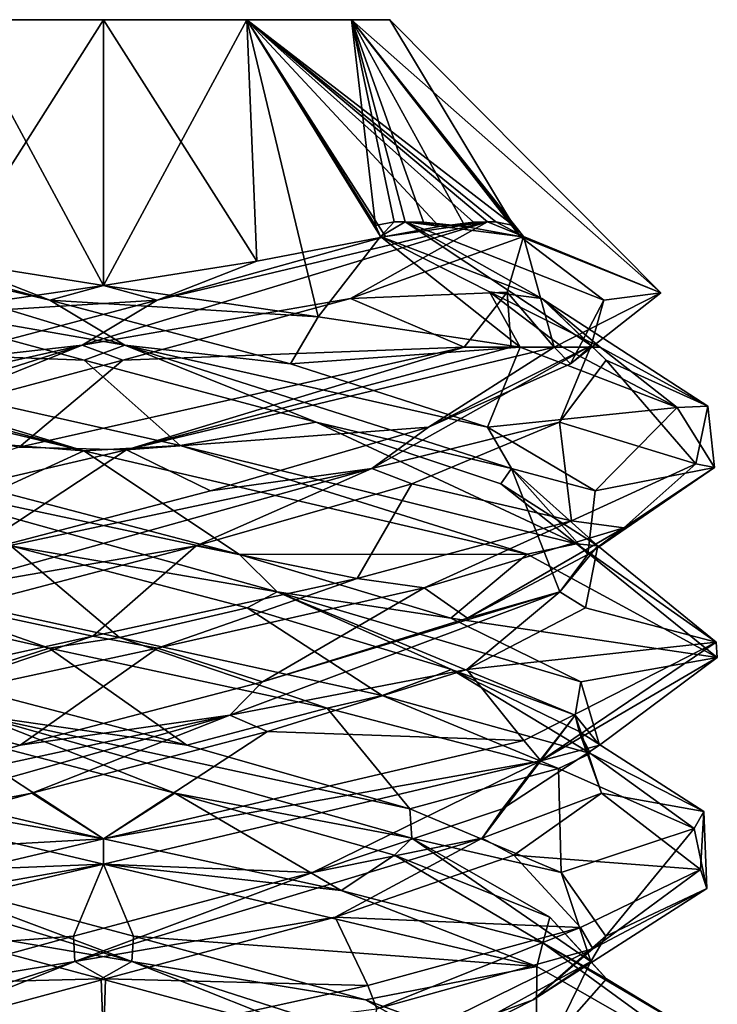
# Model space of a CAD drawing. Header units: millimetres. Extents: x -18.9 to 18.9, y -8.8 to 39.
# Tile 316 of 331: x -0.2 to 1.5, y 36.6 to 39. Entities that reach past the tile are written whole.
import ezdxf

# ---------------------------------------------------------------- set-up
doc = ezdxf.new("R2010")
doc.units = ezdxf.units.MM
doc.header["$LTSCALE"] = 65.185185
for name, color, linetype in [('2012', 7, 'CONTINUOUS'), ('2013', 7, 'CONTINUOUS'), ('2014', 7, 'CONTINUOUS'), ('2017', 7, 'CONTINUOUS'), ('2080', 7, 'CONTINUOUS'), ('2081', 7, 'CONTINUOUS'), ('2082', 7, 'CONTINUOUS'), ('2083', 7, 'CONTINUOUS'), ('2084', 7, 'CONTINUOUS'), ('2085', 7, 'CONTINUOUS'), ('2086', 7, 'CONTINUOUS'), ('2087', 7, 'CONTINUOUS'), ('2088', 7, 'CONTINUOUS'), ('2089', 7, 'CONTINUOUS'), ('2090', 7, 'CONTINUOUS'), ('2091', 7, 'CONTINUOUS'), ('2169', 7, 'CONTINUOUS')]:
    doc.layers.add(name, color=color, linetype=linetype)

msp = doc.modelspace()

# ---------------------------------------------------------------- linework, layer by layer
at = {"layer": '2012', "color": 7, "linetype": 'Continuous'}
for points in [[(-0.3502, 39, -12.694), (0, 39, -12.6), (-0.3502, 39, -13.906), (-0.3502, 39, -12.694)], [(-0.3502, 39, -13.906), (0, 39, -12.6), (0, 39, -14), (-0.3502, 39, -13.906)], [(0, 39, -14), (0, 39, -12.6), (0.3502, 39, -12.694), (0, 39, -14)], [(0.3502, 39, -13.906), (0, 39, -14), (0.3502, 39, -12.694), (0.3502, 39, -13.906)], [(0.606, 39, -13.6502), (0.3502, 39, -13.906), (0.606, 39, -12.9498), (0.606, 39, -13.6502)], [(0.606, 39, -12.9498), (0.3502, 39, -13.906), (0.3502, 39, -12.694), (0.606, 39, -12.9498)], [(0.7, 39, -13.3), (0.606, 39, -13.6502), (0.606, 39, -12.9498), (0.7, 39, -13.3)]]:
    msp.add_3dface(points, dxfattribs=at)
at = {"layer": '2013', "color": 7, "linetype": 'Continuous'}
for points in [[(0, 38.3506, -11.9506), (-0.3502, 39, -12.694), (-0.5245, 38.2745, -11.9745), (0, 38.3506, -11.9506)], [(-0.3502, 39, -13.906), (0, 39, -14), (-0.3746, 38.41, -14.5344), (-0.3502, 39, -13.906)], [(-0.3746, 38.41, -14.5344), (0, 39, -14), (0, 38.3506, -14.6494), (-0.3746, 38.41, -14.5344)], [(0, 39, -12.6), (-0.3502, 39, -12.694), (0, 38.3506, -11.9506), (0, 39, -12.6)]]:
    msp.add_3dface(points, dxfattribs=at)
at = {"layer": '2014', "color": 7, "linetype": 'Continuous'}
for points in [[(0.8817, 38.2, -12.0865), (-0.2056, 37.9562, -11.8142), (0.0561, 37.9494, -11.8011), (0.8817, 38.2, -12.0865)], [(0.9964, 38.2, -12.1787), (0.8817, 38.2, -12.0865), (0.0561, 37.9494, -11.8011), (0.9964, 38.2, -12.1787)], [(1.1015, 38.2, -12.2818), (0.9964, 38.2, -12.1787), (0.0561, 37.9494, -11.8011), (1.1015, 38.2, -12.2818)], [(1.0182, 38.2, -14.4015), (1.1213, 38.2, -14.2964), (1.4021, 38.0531, -13.833), (1.0182, 38.2, -14.4015)], [(1.1213, 38.2, -14.2964), (1.2135, 38.2, -14.1817), (1.4021, 38.0531, -13.833), (1.1213, 38.2, -14.2964)], [(1.2135, 38.2, -14.1817), (1.4768, 38.0561, -13.563), (1.4021, 38.0531, -13.833), (1.2135, 38.2, -14.1817)], [(1.4021, 38.0531, -13.833), (1.4768, 38.0561, -13.563), (1.4928, 37.9063, -13.153), (1.4021, 38.0531, -13.833)], [(1.4768, 38.0561, -13.563), (1.4478, 37.9158, -12.9078), (1.4928, 37.9063, -13.153), (1.4768, 38.0561, -13.563)], [(0.0561, 37.9494, -11.8011), (-0.2056, 37.9562, -11.8142), (-1.0242, 37.6983, -12.2041), (0.0561, 37.9494, -11.8011)], [(1.4478, 37.9158, -12.9078), (1.1435, 37.7759, -12.3292), (1.2712, 37.7594, -12.5038), (1.4478, 37.9158, -12.9078)], [(1.4928, 37.9063, -13.153), (1.4478, 37.9158, -12.9078), (1.2712, 37.7594, -12.5038), (1.4928, 37.9063, -13.153)], [(1.1435, 37.7759, -12.3292), (0.6203, 37.6357, -11.9343), (0.7838, 37.6125, -12.0211), (1.1435, 37.7759, -12.3292)], [(1.2712, 37.7594, -12.5038), (1.1435, 37.7759, -12.3292), (0.7838, 37.6125, -12.0211), (1.2712, 37.7594, -12.5038)], [(0.6203, 37.6357, -11.9343), (-0.0262, 37.4944, -11.8002), (0.1324, 37.4656, -11.8059), (0.6203, 37.6357, -11.9343)], [(0.7838, 37.6125, -12.0211), (0.6203, 37.6357, -11.9343), (0.1324, 37.4656, -11.8059), (0.7838, 37.6125, -12.0211)], [(-0.0262, 37.4944, -11.8002), (-0.6602, 37.3549, -11.9531), (-0.5467, 37.3188, -11.9032), (-0.0262, 37.4944, -11.8002)], [(0.1324, 37.4656, -11.8059), (-0.0262, 37.4944, -11.8002), (-0.5467, 37.3188, -11.9032), (0.1324, 37.4656, -11.8059)], [(-1.0195, 37.2379, -14.4003), (0, 37, -14.8), (-1.062, 37.1879, -14.3593), (-1.0195, 37.2379, -14.4003)], [(-1.062, 37.1879, -14.3593), (0, 37, -14.8), (0, 36.9375, -14.8), (-1.062, 37.1879, -14.3593)], [(0, 36.9375, -11.8), (0, 37, -11.8), (-1.067, 36.7481, -12.2457), (0, 36.9375, -11.8)], [(-1.0616, 36.6872, -12.2403), (0, 36.9375, -11.8), (-1.067, 36.7481, -12.2457), (-1.0616, 36.6872, -12.2403)], [(-0.6443, 36.6413, -14.6546), (0, 36.5, -14.8), (-0.6678, 36.5844, -14.6431), (-0.6443, 36.6413, -14.6546)]]:
    msp.add_3dface(points, dxfattribs=at)
at = {"layer": '2017', "color": 7, "linetype": 'Continuous'}
for points in [[(0.3502, 39, -12.694), (0, 39, -12.6), (0.3746, 38.41, -12.0656), (0.3502, 39, -12.694)], [(0, 39, -12.6), (0, 38.3506, -11.9506), (0.3746, 38.41, -12.0656), (0, 39, -12.6)], [(0, 39, -14), (0.3502, 39, -13.906), (0, 38.3506, -14.6494), (0, 39, -14)], [(0, 38.3506, -14.6494), (0.3502, 39, -13.906), (0.5245, 38.2745, -14.6255), (0, 38.3506, -14.6494)], [(0.3502, 39, -13.906), (0.606, 39, -13.6502), (0.6646, 38.4973, -14.3024), (0.3502, 39, -13.906)], [(0.5245, 38.2745, -14.6255), (0.3502, 39, -13.906), (0.6769, 38.4706, -14.3262), (0.5245, 38.2745, -14.6255)], [(0.6769, 38.4706, -14.3262), (0.3502, 39, -13.906), (0.6646, 38.4973, -14.3024), (0.6769, 38.4706, -14.3262)], [(0.606, 39, -12.9498), (0.3502, 39, -12.694), (1.0022, 38.4974, -12.6353), (0.606, 39, -12.9498)], [(1.0022, 38.4974, -12.6353), (0.3502, 39, -12.694), (0.9589, 38.506, -12.5886), (1.0022, 38.4974, -12.6353)], [(0.9589, 38.506, -12.5886), (0.3502, 39, -12.694), (0.9382, 38.5067, -12.5626), (0.9589, 38.506, -12.5886)], [(0.9382, 38.5067, -12.5626), (0.3502, 39, -12.694), (0.9043, 38.5054, -12.5194), (0.9382, 38.5067, -12.5626)], [(0.9043, 38.5054, -12.5194), (0.3502, 39, -12.694), (0.8203, 38.4954, -12.4179), (0.9043, 38.5054, -12.5194)], [(0.8203, 38.4954, -12.4179), (0.3502, 39, -12.694), (0.689, 38.4706, -12.2819), (0.8203, 38.4954, -12.4179)], [(0.689, 38.4706, -12.2819), (0.3502, 39, -12.694), (0.3746, 38.41, -12.0656), (0.689, 38.4706, -12.2819)], [(0.606, 39, -13.6502), (0.7, 39, -13.3), (1.0181, 38.4706, -13.989), (0.606, 39, -13.6502)], [(0.6646, 38.4973, -14.3024), (0.606, 39, -13.6502), (0.7102, 38.506, -14.2598), (0.6646, 38.4973, -14.3024)], [(0.7102, 38.506, -14.2598), (0.606, 39, -13.6502), (0.7374, 38.5067, -14.2382), (0.7102, 38.506, -14.2598)], [(0.7374, 38.5067, -14.2382), (0.606, 39, -13.6502), (0.7824, 38.5053, -14.2028), (0.7374, 38.5067, -14.2382)], [(0.7824, 38.5053, -14.2028), (0.606, 39, -13.6502), (0.8838, 38.4952, -14.1188), (0.7824, 38.5053, -14.2028)], [(0.8838, 38.4952, -14.1188), (0.606, 39, -13.6502), (1.0181, 38.4706, -13.989), (0.8838, 38.4952, -14.1188)], [(0.7, 39, -13.3), (0.606, 39, -12.9498), (1.3619, 38.3327, -13.1794), (0.7, 39, -13.3)], [(1.3619, 38.3327, -13.1794), (0.606, 39, -12.9498), (1.0262, 38.4706, -12.6231), (1.3619, 38.3327, -13.1794)], [(1.0262, 38.4706, -12.6231), (0.606, 39, -12.9498), (1.0022, 38.4974, -12.6353), (1.0262, 38.4706, -12.6231)], [(1.0181, 38.4706, -13.989), (0.7, 39, -13.3), (1.3619, 38.3327, -13.1794), (1.0181, 38.4706, -13.989)], [(1.0182, 38.2, -14.4015), (0.5245, 38.2745, -14.6255), (0.6769, 38.4706, -14.3262), (1.0182, 38.2, -14.4015)], [(0.9434, 38.3351, -14.2864), (1.0182, 38.2, -14.4015), (0.6769, 38.4706, -14.3262), (0.9434, 38.3351, -14.2864)], [(0.9864, 38.335, -12.3565), (1.1015, 38.2, -12.2818), (1.0262, 38.4706, -12.6231), (0.9864, 38.335, -12.3565)], [(1.1015, 38.2, -12.2818), (1.3619, 38.3327, -13.1794), (1.0262, 38.4706, -12.6231), (1.1015, 38.2, -12.2818)], [(0.8817, 38.2, -12.0865), (0.9964, 38.2, -12.1787), (0.9864, 38.335, -12.3565), (0.8817, 38.2, -12.0865)], [(1.2135, 38.2, -14.1817), (1.1213, 38.2, -14.2964), (0.9434, 38.3351, -14.2864), (1.2135, 38.2, -14.1817)], [(1.1213, 38.2, -14.2964), (1.0182, 38.2, -14.4015), (0.9434, 38.3351, -14.2864), (1.1213, 38.2, -14.2964)], [(0.9964, 38.2, -12.1787), (1.1015, 38.2, -12.2818), (0.9864, 38.335, -12.3565), (0.9964, 38.2, -12.1787)]]:
    msp.add_3dface(points, dxfattribs=at)
at = {"layer": '2080', "color": 7, "linetype": 'Continuous'}
for points in [[(-0.0472, 38.1685, -14.5285), (-0.8817, 38.2, -14.5135), (-0.6034, 38.3195, -14.3711), (-0.0472, 38.1685, -14.5285)], [(0.1876, 37.9601, -14.7882), (-0.8817, 38.2, -14.5135), (-0.0472, 38.1685, -14.5285), (0.1876, 37.9601, -14.7882)], [(0.5195, 38.0174, -14.4142), (0.1876, 37.9601, -14.7882), (-0.0472, 38.1685, -14.5285), (0.5195, 38.0174, -14.4142)], [(1.1556, 37.7201, -14.2564), (0.1876, 37.9601, -14.7882), (0.5195, 38.0174, -14.4142), (1.1556, 37.7201, -14.2564)], [(0.9713, 37.8663, -14.0536), (1.1556, 37.7201, -14.2564), (0.5195, 38.0174, -14.4142), (0.9713, 37.8663, -14.0536)], [(1.2083, 37.7152, -13.5264), (1.1556, 37.7201, -14.2564), (0.9713, 37.8663, -14.0536), (1.2083, 37.7152, -13.5264)], [(1.497, 37.48, -13.2059), (1.1556, 37.7201, -14.2564), (1.2083, 37.7152, -13.5264), (1.497, 37.48, -13.2059)], [(1.1782, 37.5641, -12.9491), (1.497, 37.48, -13.2059), (1.2083, 37.7152, -13.5264), (1.1782, 37.5641, -12.9491)], [(0.8876, 37.413, -12.4495), (1.497, 37.48, -13.2059), (1.1782, 37.5641, -12.9491), (0.8876, 37.413, -12.4495)], [(1.0268, 37.24, -12.2065), (1.497, 37.48, -13.2059), (0.8876, 37.413, -12.4495), (1.0268, 37.24, -12.2065)], [(0.4008, 37.262, -12.1378), (1.0268, 37.24, -12.2065), (0.8876, 37.413, -12.4495), (0.4008, 37.262, -12.1378)], [(-0.1747, 37.1109, -12.0831), (0, 37, -11.8), (0.4008, 37.262, -12.1378), (-0.1747, 37.1109, -12.0831)], [(0, 37, -11.8), (1.0268, 37.24, -12.2065), (0.4008, 37.262, -12.1378), (0, 37, -11.8)], [(-0.7115, 36.9598, -12.2975), (0, 37, -11.8), (-0.1747, 37.1109, -12.0831), (-0.7115, 36.9598, -12.2975)], [(-1.067, 36.7481, -12.2457), (0, 37, -11.8), (-0.7115, 36.9598, -12.2975), (-1.067, 36.7481, -12.2457)]]:
    msp.add_3dface(points, dxfattribs=at)
at = {"layer": '2081', "color": 7, "linetype": 'Continuous'}
for points in [[(-0.9382, 38.5067, -14.0374), (-0.689, 38.4706, -14.3181), (-0.1314, 38.3153, -14.5223), (-0.9382, 38.5067, -14.0374)], [(-0.6034, 38.3195, -14.3711), (-0.9382, 38.5067, -14.0374), (0.0521, 38.2049, -14.4921), (-0.6034, 38.3195, -14.3711)], [(0.0521, 38.2049, -14.4921), (-0.9382, 38.5067, -14.0374), (-0.1314, 38.3153, -14.5223), (0.0521, 38.2049, -14.4921)], [(-0.0472, 38.1685, -14.5285), (-0.6034, 38.3195, -14.3711), (0.0521, 38.2049, -14.4921), (-0.0472, 38.1685, -14.5285)], [(0.4569, 38.16, -14.4413), (0.0521, 38.2049, -14.4921), (-0.1314, 38.3153, -14.5223), (0.4569, 38.16, -14.4413)], [(0.5195, 38.0174, -14.4142), (-0.0472, 38.1685, -14.5285), (0.0521, 38.2049, -14.4921), (0.5195, 38.0174, -14.4142)], [(0.5195, 38.0174, -14.4142), (0.0521, 38.2049, -14.4921), (0.997, 37.9039, -13.9557), (0.5195, 38.0174, -14.4142)], [(0.997, 37.9039, -13.9557), (0.0521, 38.2049, -14.4921), (0.9386, 38.0047, -14.0939), (0.997, 37.9039, -13.9557)], [(0.9386, 38.0047, -14.0939), (0.0521, 38.2049, -14.4921), (0.4569, 38.16, -14.4413), (0.9386, 38.0047, -14.0939)], [(0.9713, 37.8663, -14.0536), (0.5195, 38.0174, -14.4142), (0.997, 37.9039, -13.9557), (0.9713, 37.8663, -14.0536)], [(1.2013, 37.8494, -13.5613), (0.997, 37.9039, -13.9557), (0.9386, 38.0047, -14.0939), (1.2013, 37.8494, -13.5613)], [(1.2083, 37.7152, -13.5264), (0.9713, 37.8663, -14.0536), (0.997, 37.9039, -13.9557), (1.2083, 37.7152, -13.5264)], [(1.2083, 37.7152, -13.5264), (0.997, 37.9039, -13.9557), (1.1153, 37.603, -12.8756), (1.2083, 37.7152, -13.5264)], [(1.1153, 37.603, -12.8756), (0.997, 37.9039, -13.9557), (1.1836, 37.6941, -12.9677), (1.1153, 37.603, -12.8756)], [(1.1836, 37.6941, -12.9677), (0.997, 37.9039, -13.9557), (1.2013, 37.8494, -13.5613), (1.1836, 37.6941, -12.9677)], [(1.1782, 37.5641, -12.9491), (1.2083, 37.7152, -13.5264), (1.1153, 37.603, -12.8756), (1.1782, 37.5641, -12.9491)], [(0.8897, 37.5388, -12.4516), (1.1153, 37.603, -12.8756), (1.1836, 37.6941, -12.9677), (0.8897, 37.5388, -12.4516)], [(0.8876, 37.413, -12.4495), (1.1153, 37.603, -12.8756), (0.3088, 37.3021, -12.1474), (0.8876, 37.413, -12.4495)], [(0.3088, 37.3021, -12.1474), (1.1153, 37.603, -12.8756), (0.3882, 37.3835, -12.1335), (0.3088, 37.3021, -12.1474)], [(0.3882, 37.3835, -12.1335), (1.1153, 37.603, -12.8756), (0.8897, 37.5388, -12.4516), (0.3882, 37.3835, -12.1335)], [(0.8876, 37.413, -12.4495), (1.1782, 37.5641, -12.9491), (1.1153, 37.603, -12.8756), (0.8876, 37.413, -12.4495)], [(0.4008, 37.262, -12.1378), (0.8876, 37.413, -12.4495), (0.3088, 37.3021, -12.1474), (0.4008, 37.262, -12.1378)], [(-0.2039, 37.2282, -12.0877), (0.3088, 37.3021, -12.1474), (0.3882, 37.3835, -12.1335), (-0.2039, 37.2282, -12.0877)], [(-0.1747, 37.1109, -12.0831), (0.3088, 37.3021, -12.1474), (-0.7537, 37.0012, -12.3748), (-0.1747, 37.1109, -12.0831)], [(-0.7537, 37.0012, -12.3748), (0.3088, 37.3021, -12.1474), (-0.7484, 37.0729, -12.3247), (-0.7537, 37.0012, -12.3748)], [(-0.7484, 37.0729, -12.3247), (0.3088, 37.3021, -12.1474), (-0.2039, 37.2282, -12.0877), (-0.7484, 37.0729, -12.3247)], [(-0.1747, 37.1109, -12.0831), (0.4008, 37.262, -12.1378), (0.3088, 37.3021, -12.1474), (-0.1747, 37.1109, -12.0831)], [(-0.7115, 36.9598, -12.2975), (-0.1747, 37.1109, -12.0831), (-0.7537, 37.0012, -12.3748), (-0.7115, 36.9598, -12.2975)]]:
    msp.add_3dface(points, dxfattribs=at)
at = {"layer": '2082', "color": 7, "linetype": 'Continuous'}
for points in [[(-0.689, 38.4706, -14.3181), (-0.3746, 38.41, -14.5344), (-0.1314, 38.3153, -14.5223), (-0.689, 38.4706, -14.3181)], [(-0.3746, 38.41, -14.5344), (0, 38.3506, -14.6494), (-0.1314, 38.3153, -14.5223), (-0.3746, 38.41, -14.5344)], [(0, 38.3506, -14.6494), (0.5245, 38.2745, -14.6255), (-0.1314, 38.3153, -14.5223), (0, 38.3506, -14.6494)], [(0.5245, 38.2745, -14.6255), (0.4569, 38.16, -14.4413), (-0.1314, 38.3153, -14.5223), (0.5245, 38.2745, -14.6255)], [(0.5245, 38.2745, -14.6255), (1.0182, 38.2, -14.4015), (0.4569, 38.16, -14.4413), (0.5245, 38.2745, -14.6255)], [(1.0182, 38.2, -14.4015), (0.9386, 38.0047, -14.0939), (0.4569, 38.16, -14.4413), (1.0182, 38.2, -14.4015)], [(1.0182, 38.2, -14.4015), (1.4021, 38.0531, -13.833), (0.9386, 38.0047, -14.0939), (1.0182, 38.2, -14.4015)], [(1.4021, 38.0531, -13.833), (1.2013, 37.8494, -13.5613), (0.9386, 38.0047, -14.0939), (1.4021, 38.0531, -13.833)], [(1.4021, 38.0531, -13.833), (1.4928, 37.9063, -13.153), (1.2013, 37.8494, -13.5613), (1.4021, 38.0531, -13.833)], [(1.4928, 37.9063, -13.153), (1.2712, 37.7594, -12.5038), (1.1836, 37.6941, -12.9677), (1.4928, 37.9063, -13.153)], [(1.4928, 37.9063, -13.153), (1.1836, 37.6941, -12.9677), (1.2013, 37.8494, -13.5613), (1.4928, 37.9063, -13.153)], [(1.2712, 37.7594, -12.5038), (0.7838, 37.6125, -12.0211), (0.8897, 37.5388, -12.4516), (1.2712, 37.7594, -12.5038)], [(1.2712, 37.7594, -12.5038), (0.8897, 37.5388, -12.4516), (1.1836, 37.6941, -12.9677), (1.2712, 37.7594, -12.5038)], [(0.7838, 37.6125, -12.0211), (0.1324, 37.4656, -11.8059), (0.3882, 37.3835, -12.1335), (0.7838, 37.6125, -12.0211)], [(0.7838, 37.6125, -12.0211), (0.3882, 37.3835, -12.1335), (0.8897, 37.5388, -12.4516), (0.7838, 37.6125, -12.0211)], [(0.1324, 37.4656, -11.8059), (-0.5467, 37.3188, -11.9032), (-0.2039, 37.2282, -12.0877), (0.1324, 37.4656, -11.8059)], [(0.1324, 37.4656, -11.8059), (-0.2039, 37.2282, -12.0877), (0.3882, 37.3835, -12.1335), (0.1324, 37.4656, -11.8059)], [(-0.5467, 37.3188, -11.9032), (-0.7484, 37.0729, -12.3247), (-0.2039, 37.2282, -12.0877), (-0.5467, 37.3188, -11.9032)]]:
    msp.add_3dface(points, dxfattribs=at)
at = {"layer": '2083', "color": 7, "linetype": 'Continuous'}
for points in [[(0.9434, 38.3351, -14.2864), (0.6769, 38.4706, -14.3262), (1.0711, 38.3195, -13.9034), (0.9434, 38.3351, -14.2864)], [(1.2135, 38.2, -14.1817), (0.9434, 38.3351, -14.2864), (1.0711, 38.3195, -13.9034), (1.2135, 38.2, -14.1817)], [(1.4768, 38.0561, -13.563), (1.2135, 38.2, -14.1817), (1.0711, 38.3195, -13.9034), (1.4768, 38.0561, -13.563)], [(1.2285, 38.1685, -13.3472), (1.4768, 38.0561, -13.563), (1.0711, 38.3195, -13.9034), (1.2285, 38.1685, -13.3472)], [(1.1142, 38.0174, -12.7805), (1.4478, 37.9158, -12.9078), (1.2285, 38.1685, -13.3472), (1.1142, 38.0174, -12.7805)], [(1.4478, 37.9158, -12.9078), (1.4768, 38.0561, -13.563), (1.2285, 38.1685, -13.3472), (1.4478, 37.9158, -12.9078)], [(0.7536, 37.8663, -12.3287), (1.1435, 37.7759, -12.3292), (1.1142, 38.0174, -12.7805), (0.7536, 37.8663, -12.3287)], [(1.1435, 37.7759, -12.3292), (1.4478, 37.9158, -12.9078), (1.1142, 38.0174, -12.7805), (1.1435, 37.7759, -12.3292)], [(0.2264, 37.7152, -12.0917), (0.6203, 37.6357, -11.9343), (0.7536, 37.8663, -12.3287), (0.2264, 37.7152, -12.0917)], [(0.6203, 37.6357, -11.9343), (1.1435, 37.7759, -12.3292), (0.7536, 37.8663, -12.3287), (0.6203, 37.6357, -11.9343)], [(-0.3509, 37.5641, -12.1218), (-0.0262, 37.4944, -11.8002), (0.2264, 37.7152, -12.0917), (-0.3509, 37.5641, -12.1218)], [(-0.0262, 37.4944, -11.8002), (0.6203, 37.6357, -11.9343), (0.2264, 37.7152, -12.0917), (-0.0262, 37.4944, -11.8002)], [(-0.6602, 37.3549, -11.9531), (-0.0262, 37.4944, -11.8002), (-0.3509, 37.5641, -12.1218), (-0.6602, 37.3549, -11.9531)], [(-0.0053, 36.6576, -14.5294), (-0.6443, 36.6413, -14.6546), (-0.5665, 36.8087, -14.391), (-0.0053, 36.6576, -14.5294)], [(0, 36.5, -14.8), (-0.6443, 36.6413, -14.6546), (-0.0053, 36.6576, -14.5294), (0, 36.5, -14.8)], [(0.5571, 36.5065, -14.3959), (0, 36.5, -14.8), (-0.0053, 36.6576, -14.5294), (0.5571, 36.5065, -14.3959)]]:
    msp.add_3dface(points, dxfattribs=at)
at = {"layer": '2084', "color": 7, "linetype": 'Continuous'}
for points in [[(0.6769, 38.4706, -14.3262), (0.6646, 38.4973, -14.3024), (0.7102, 38.506, -14.2598), (0.6769, 38.4706, -14.3262)], [(0.6769, 38.4706, -14.3262), (0.7102, 38.506, -14.2598), (0.7374, 38.5067, -14.2382), (0.6769, 38.4706, -14.3262)], [(0.6769, 38.4706, -14.3262), (0.7374, 38.5067, -14.2382), (1.0711, 38.3195, -13.9034), (0.6769, 38.4706, -14.3262)], [(0.7374, 38.5067, -14.2382), (0.7824, 38.5053, -14.2028), (0.8838, 38.4952, -14.1188), (0.7374, 38.5067, -14.2382)], [(0.7374, 38.5067, -14.2382), (0.8838, 38.4952, -14.1188), (1.0181, 38.4706, -13.989), (0.7374, 38.5067, -14.2382)], [(0.7374, 38.5067, -14.2382), (1.0181, 38.4706, -13.989), (1.2223, 38.3153, -13.4314), (0.7374, 38.5067, -14.2382)], [(1.0711, 38.3195, -13.9034), (0.7374, 38.5067, -14.2382), (1.1921, 38.2048, -13.2476), (1.0711, 38.3195, -13.9034)], [(1.1921, 38.2048, -13.2476), (0.7374, 38.5067, -14.2382), (1.2223, 38.3153, -13.4314), (1.1921, 38.2048, -13.2476)], [(1.2285, 38.1685, -13.3472), (1.0711, 38.3195, -13.9034), (1.1921, 38.2048, -13.2476), (1.2285, 38.1685, -13.3472)], [(1.1413, 38.16, -12.8431), (1.1921, 38.2048, -13.2476), (1.2223, 38.3153, -13.4314), (1.1413, 38.16, -12.8431)], [(1.1142, 38.0174, -12.7805), (1.1921, 38.2048, -13.2476), (0.6555, 37.9039, -12.3029), (1.1142, 38.0174, -12.7805)], [(0.6555, 37.9039, -12.3029), (1.1921, 38.2048, -13.2476), (0.7939, 38.0047, -12.3614), (0.6555, 37.9039, -12.3029)], [(0.7939, 38.0047, -12.3614), (1.1921, 38.2048, -13.2476), (1.1413, 38.16, -12.8431), (0.7939, 38.0047, -12.3614)], [(1.1142, 38.0174, -12.7805), (1.2285, 38.1685, -13.3472), (1.1921, 38.2048, -13.2476), (1.1142, 38.0174, -12.7805)], [(0.7536, 37.8663, -12.3287), (1.1142, 38.0174, -12.7805), (0.6555, 37.9039, -12.3029), (0.7536, 37.8663, -12.3287)], [(0.2613, 37.8494, -12.0987), (0.6555, 37.9039, -12.3029), (0.7939, 38.0047, -12.3614), (0.2613, 37.8494, -12.0987)], [(0.2264, 37.7152, -12.0917), (0.6555, 37.9039, -12.3029), (-0.4247, 37.6029, -12.1848), (0.2264, 37.7152, -12.0917)], [(-0.4247, 37.6029, -12.1848), (0.6555, 37.9039, -12.3029), (-0.3323, 37.6941, -12.1164), (-0.4247, 37.6029, -12.1848)], [(-0.3323, 37.6941, -12.1164), (0.6555, 37.9039, -12.3029), (0.2613, 37.8494, -12.0987), (-0.3323, 37.6941, -12.1164)], [(0.2264, 37.7152, -12.0917), (0.7536, 37.8663, -12.3287), (0.6555, 37.9039, -12.3029), (0.2264, 37.7152, -12.0917)], [(-0.3509, 37.5641, -12.1218), (0.2264, 37.7152, -12.0917), (-0.4247, 37.6029, -12.1848), (-0.3509, 37.5641, -12.1218)], [(-0.5665, 36.8087, -14.391), (-0.925, 37.0011, -14.0539), (0.0696, 36.7002, -14.4912), (-0.5665, 36.8087, -14.391)], [(0.0696, 36.7002, -14.4912), (-0.925, 37.0011, -14.0539), (-0.5107, 36.9176, -14.4183), (0.0696, 36.7002, -14.4912)], [(0.0731, 36.7623, -14.5272), (0.0696, 36.7002, -14.4912), (-0.5107, 36.9176, -14.4183), (0.0731, 36.7623, -14.5272)], [(-0.0053, 36.6576, -14.5294), (-0.5665, 36.8087, -14.391), (0.0696, 36.7002, -14.4912), (-0.0053, 36.6576, -14.5294)], [(0.6399, 36.607, -14.3497), (0.0696, 36.7002, -14.4912), (0.0731, 36.7623, -14.5272), (0.6399, 36.607, -14.3497)], [(0.5571, 36.5065, -14.3959), (-0.0053, 36.6576, -14.5294), (0.0696, 36.7002, -14.4912), (0.5571, 36.5065, -14.3959)], [(0.5571, 36.5065, -14.3959), (0.0696, 36.7002, -14.4912), (1.0065, 36.3992, -13.941), (0.5571, 36.5065, -14.3959)], [(1.0065, 36.3992, -13.941), (0.0696, 36.7002, -14.4912), (0.6399, 36.607, -14.3497), (1.0065, 36.3992, -13.941)], [(1.0573, 36.4517, -13.9273), (1.0065, 36.3992, -13.941), (0.6399, 36.607, -14.3497), (1.0573, 36.4517, -13.9273)]]:
    msp.add_3dface(points, dxfattribs=at)
at = {"layer": '2085', "color": 7, "linetype": 'Continuous'}
for points in [[(1.0181, 38.4706, -13.989), (1.3619, 38.3327, -13.1794), (1.2223, 38.3153, -13.4314), (1.0181, 38.4706, -13.989)], [(1.3619, 38.3327, -13.1794), (1.1015, 38.2, -12.2818), (1.1413, 38.16, -12.8431), (1.3619, 38.3327, -13.1794)], [(1.3619, 38.3327, -13.1794), (1.1413, 38.16, -12.8431), (1.2223, 38.3153, -13.4314), (1.3619, 38.3327, -13.1794)], [(1.1015, 38.2, -12.2818), (0.0561, 37.9494, -11.8011), (0.7939, 38.0047, -12.3614), (1.1015, 38.2, -12.2818)], [(1.1015, 38.2, -12.2818), (0.7939, 38.0047, -12.3614), (1.1413, 38.16, -12.8431), (1.1015, 38.2, -12.2818)], [(0.0561, 37.9494, -11.8011), (0.2613, 37.8494, -12.0987), (0.7939, 38.0047, -12.3614), (0.0561, 37.9494, -11.8011)], [(0.0561, 37.9494, -11.8011), (-1.0242, 37.6983, -12.2041), (-0.3323, 37.6941, -12.1164), (0.0561, 37.9494, -11.8011)], [(0.0561, 37.9494, -11.8011), (-0.3323, 37.6941, -12.1164), (0.2613, 37.8494, -12.0987), (0.0561, 37.9494, -11.8011)], [(-1.062, 37.1879, -14.3593), (0, 36.9375, -14.8), (-0.5107, 36.9176, -14.4183), (-1.062, 37.1879, -14.3593)], [(0, 36.9375, -14.8), (0.0731, 36.7623, -14.5272), (-0.5107, 36.9176, -14.4183), (0, 36.9375, -14.8)], [(0.0731, 36.7623, -14.5272), (0, 36.9375, -14.8), (1.0592, 36.6879, -14.3621), (0.0731, 36.7623, -14.5272)], [(0.6399, 36.607, -14.3497), (0.0731, 36.7623, -14.5272), (1.0592, 36.6879, -14.3621), (0.6399, 36.607, -14.3497)], [(1.0573, 36.4517, -13.9273), (0.6399, 36.607, -14.3497), (1.0592, 36.6879, -14.3621), (1.0573, 36.4517, -13.9273)], [(1.5, 36.4355, -13.2908), (1.0573, 36.4517, -13.9273), (1.0592, 36.6879, -14.3621), (1.5, 36.4355, -13.2908)]]:
    msp.add_3dface(points, dxfattribs=at)
at = {"layer": '2086', "color": 7, "linetype": 'Continuous'}
for points in [[(0.9864, 38.335, -12.3565), (1.0262, 38.4706, -12.6231), (0.6034, 38.3195, -12.2289), (0.9864, 38.335, -12.3565)], [(0.8817, 38.2, -12.0865), (0.9864, 38.335, -12.3565), (0.6034, 38.3195, -12.2289), (0.8817, 38.2, -12.0865)], [(0.0472, 38.1685, -12.0715), (0.8817, 38.2, -12.0865), (0.6034, 38.3195, -12.2289), (0.0472, 38.1685, -12.0715)], [(-0.2056, 37.9562, -11.8142), (0.8817, 38.2, -12.0865), (0.0472, 38.1685, -12.0715), (-0.2056, 37.9562, -11.8142)], [(-0.5195, 38.0174, -12.1858), (-0.2056, 37.9562, -11.8142), (0.0472, 38.1685, -12.0715), (-0.5195, 38.0174, -12.1858)], [(0, 37, -14.8), (-1.0195, 37.2379, -14.4003), (-0.4008, 37.262, -14.4622), (0, 37, -14.8)], [(0.1747, 37.1109, -14.5169), (0, 37, -14.8), (-0.4008, 37.262, -14.4622), (0.1747, 37.1109, -14.5169)], [(0.5807, 36.8735, -14.683), (0, 37, -14.8), (0.1747, 37.1109, -14.5169), (0.5807, 36.8735, -14.683)], [(0.7115, 36.9598, -14.3025), (0.5807, 36.8735, -14.683), (0.1747, 37.1109, -14.5169), (0.7115, 36.9598, -14.3025)], [(1.0734, 36.7462, -14.3478), (0.5807, 36.8735, -14.683), (0.7115, 36.9598, -14.3025), (1.0734, 36.7462, -14.3478)], [(1.091, 36.8087, -13.8665), (1.0734, 36.7462, -14.3478), (0.7115, 36.9598, -14.3025), (1.091, 36.8087, -13.8665)], [(1.2294, 36.6576, -13.3053), (1.0734, 36.7462, -14.3478), (1.091, 36.8087, -13.8665), (1.2294, 36.6576, -13.3053)], [(1.4998, 36.4945, -13.2743), (1.0734, 36.7462, -14.3478), (1.2294, 36.6576, -13.3053), (1.4998, 36.4945, -13.2743)], [(1.0959, 36.5065, -12.7429), (1.4998, 36.4945, -13.2743), (1.2294, 36.6576, -13.3053), (1.0959, 36.5065, -12.7429)]]:
    msp.add_3dface(points, dxfattribs=at)
at = {"layer": '2087', "color": 7, "linetype": 'Continuous'}
for points in [[(0.6034, 38.3195, -12.2289), (0.9382, 38.5067, -12.5626), (-0.0521, 38.2049, -12.1079), (0.6034, 38.3195, -12.2289)], [(-0.0521, 38.2049, -12.1079), (0.9382, 38.5067, -12.5626), (0.1314, 38.3153, -12.0777), (-0.0521, 38.2049, -12.1079)], [(0.9382, 38.5067, -12.5626), (0.689, 38.4706, -12.2819), (0.1314, 38.3153, -12.0777), (0.9382, 38.5067, -12.5626)], [(1.0262, 38.4706, -12.6231), (0.9382, 38.5067, -12.5626), (0.6034, 38.3195, -12.2289), (1.0262, 38.4706, -12.6231)], [(0.9382, 38.5067, -12.5626), (0.8203, 38.4954, -12.4179), (0.689, 38.4706, -12.2819), (0.9382, 38.5067, -12.5626)], [(0.9382, 38.5067, -12.5626), (0.9043, 38.5054, -12.5194), (0.8203, 38.4954, -12.4179), (0.9382, 38.5067, -12.5626)], [(1.0262, 38.4706, -12.6231), (0.9589, 38.506, -12.5886), (0.9382, 38.5067, -12.5626), (1.0262, 38.4706, -12.6231)], [(1.0262, 38.4706, -12.6231), (1.0022, 38.4974, -12.6353), (0.9589, 38.506, -12.5886), (1.0262, 38.4706, -12.6231)], [(-0.4569, 38.16, -12.1587), (-0.0521, 38.2049, -12.1079), (0.1314, 38.3153, -12.0777), (-0.4569, 38.16, -12.1587)], [(0.0472, 38.1685, -12.0715), (0.6034, 38.3195, -12.2289), (-0.0521, 38.2049, -12.1079), (0.0472, 38.1685, -12.0715)], [(-0.5195, 38.0174, -12.1858), (-0.0521, 38.2049, -12.1079), (-0.997, 37.9039, -12.6443), (-0.5195, 38.0174, -12.1858)], [(-0.997, 37.9039, -12.6443), (-0.0521, 38.2049, -12.1079), (-0.9386, 38.0047, -12.5061), (-0.997, 37.9039, -12.6443)], [(-0.9386, 38.0047, -12.5061), (-0.0521, 38.2049, -12.1079), (-0.4569, 38.16, -12.1587), (-0.9386, 38.0047, -12.5061)], [(-0.5195, 38.0174, -12.1858), (0.0472, 38.1685, -12.0715), (-0.0521, 38.2049, -12.1079), (-0.5195, 38.0174, -12.1858)], [(0.2039, 37.2282, -14.5123), (-0.3088, 37.3021, -14.4526), (-0.3882, 37.3835, -14.4665), (0.2039, 37.2282, -14.5123)], [(0.1747, 37.1109, -14.5169), (-0.4008, 37.262, -14.4622), (-0.3088, 37.3021, -14.4526), (0.1747, 37.1109, -14.5169)], [(0.1747, 37.1109, -14.5169), (-0.3088, 37.3021, -14.4526), (0.7537, 37.0012, -14.2252), (0.1747, 37.1109, -14.5169)], [(0.7537, 37.0012, -14.2252), (-0.3088, 37.3021, -14.4526), (0.7484, 37.0729, -14.2753), (0.7537, 37.0012, -14.2252)], [(0.7484, 37.0729, -14.2753), (-0.3088, 37.3021, -14.4526), (0.2039, 37.2282, -14.5123), (0.7484, 37.0729, -14.2753)], [(0.7115, 36.9598, -14.3025), (0.1747, 37.1109, -14.5169), (0.7537, 37.0012, -14.2252), (0.7115, 36.9598, -14.3025)], [(1.1183, 36.9176, -13.8107), (0.7537, 37.0012, -14.2252), (0.7484, 37.0729, -14.2753), (1.1183, 36.9176, -13.8107)], [(1.091, 36.8087, -13.8665), (0.7115, 36.9598, -14.3025), (0.7537, 37.0012, -14.2252), (1.091, 36.8087, -13.8665)], [(1.091, 36.8087, -13.8665), (0.7537, 37.0012, -14.2252), (1.1913, 36.7002, -13.2306), (1.091, 36.8087, -13.8665)], [(1.1913, 36.7002, -13.2306), (0.7537, 37.0012, -14.2252), (1.1183, 36.9176, -13.8107), (1.1913, 36.7002, -13.2306)], [(1.2272, 36.7623, -13.2269), (1.1913, 36.7002, -13.2306), (1.1183, 36.9176, -13.8107), (1.2272, 36.7623, -13.2269)], [(1.2294, 36.6576, -13.3053), (1.091, 36.8087, -13.8665), (1.1913, 36.7002, -13.2306), (1.2294, 36.6576, -13.3053)], [(1.0497, 36.607, -12.6601), (1.1913, 36.7002, -13.2306), (1.2272, 36.7623, -13.2269), (1.0497, 36.607, -12.6601)], [(1.0959, 36.5065, -12.7429), (1.1913, 36.7002, -13.2306), (0.6411, 36.3993, -12.2936), (1.0959, 36.5065, -12.7429)], [(0.6411, 36.3993, -12.2936), (1.1913, 36.7002, -13.2306), (1.0497, 36.607, -12.6601), (0.6411, 36.3993, -12.2936)], [(1.0959, 36.5065, -12.7429), (1.2294, 36.6576, -13.3053), (1.1913, 36.7002, -13.2306), (1.0959, 36.5065, -12.7429)], [(0.6273, 36.4517, -12.2427), (0.6411, 36.3993, -12.2936), (1.0497, 36.607, -12.6601), (0.6273, 36.4517, -12.2427)]]:
    msp.add_3dface(points, dxfattribs=at)
at = {"layer": '2088', "color": 7, "linetype": 'Continuous'}
for points in [[(0.689, 38.4706, -12.2819), (0.3746, 38.41, -12.0656), (0.1314, 38.3153, -12.0777), (0.689, 38.4706, -12.2819)], [(0.3746, 38.41, -12.0656), (0, 38.3506, -11.9506), (0.1314, 38.3153, -12.0777), (0.3746, 38.41, -12.0656)], [(0, 38.3506, -11.9506), (-0.5245, 38.2745, -11.9745), (0.1314, 38.3153, -12.0777), (0, 38.3506, -11.9506)], [(-0.5245, 38.2745, -11.9745), (-0.4569, 38.16, -12.1587), (0.1314, 38.3153, -12.0777), (-0.5245, 38.2745, -11.9745)], [(-0.1325, 37.4656, -14.7941), (-0.3882, 37.3835, -14.4665), (-0.7838, 37.6125, -14.5789), (-0.1325, 37.4656, -14.7941)], [(0.2039, 37.2282, -14.5123), (-0.3882, 37.3835, -14.4665), (-0.1325, 37.4656, -14.7941), (0.2039, 37.2282, -14.5123)], [(0.5467, 37.3188, -14.6968), (0.2039, 37.2282, -14.5123), (-0.1325, 37.4656, -14.7941), (0.5467, 37.3188, -14.6968)], [(0.7484, 37.0729, -14.2753), (0.2039, 37.2282, -14.5123), (0.5467, 37.3188, -14.6968), (0.7484, 37.0729, -14.2753)], [(1.1115, 37.1719, -14.3073), (0.7484, 37.0729, -14.2753), (0.5467, 37.3188, -14.6968), (1.1115, 37.1719, -14.3073)], [(1.1183, 36.9176, -13.8107), (0.7484, 37.0729, -14.2753), (1.1115, 37.1719, -14.3073), (1.1183, 36.9176, -13.8107)], [(1.4437, 37.025, -13.7071), (1.1183, 36.9176, -13.8107), (1.1115, 37.1719, -14.3073), (1.4437, 37.025, -13.7071)], [(1.2272, 36.7623, -13.2269), (1.1183, 36.9176, -13.8107), (1.4437, 37.025, -13.7071), (1.2272, 36.7623, -13.2269)], [(1.474, 36.8781, -13.0217), (1.2272, 36.7623, -13.2269), (1.4437, 37.025, -13.7071), (1.474, 36.8781, -13.0217)], [(1.0497, 36.607, -12.6601), (1.2272, 36.7623, -13.2269), (1.474, 36.8781, -13.0217), (1.0497, 36.607, -12.6601)], [(1.1959, 36.7312, -12.3946), (1.0497, 36.607, -12.6601), (1.474, 36.8781, -13.0217), (1.1959, 36.7312, -12.3946)], [(0.6273, 36.4517, -12.2427), (1.0497, 36.607, -12.6601), (1.1959, 36.7312, -12.3946), (0.6273, 36.4517, -12.2427)], [(0.6678, 36.5844, -11.9568), (0.6273, 36.4517, -12.2427), (1.1959, 36.7312, -12.3946), (0.6678, 36.5844, -11.9568)]]:
    msp.add_3dface(points, dxfattribs=at)
at = {"layer": '2089', "color": 7, "linetype": 'Continuous'}
for points in [[(0.0393, 37.4917, -14.7995), (-0.6101, 37.6333, -14.6703), (-0.2264, 37.7152, -14.5083), (0.0393, 37.4917, -14.7995)], [(0.3509, 37.5641, -14.4782), (0.0393, 37.4917, -14.7995), (-0.2264, 37.7152, -14.5083), (0.3509, 37.5641, -14.4782)], [(0.6811, 37.35, -14.6365), (0.0393, 37.4917, -14.7995), (0.3509, 37.5641, -14.4782), (0.6811, 37.35, -14.6365)], [(0.8505, 37.413, -14.1876), (0.6811, 37.35, -14.6365), (0.3509, 37.5641, -14.4782), (0.8505, 37.413, -14.1876)], [(1.1901, 37.2083, -14.213), (0.6811, 37.35, -14.6365), (0.8505, 37.413, -14.1876), (1.1901, 37.2083, -14.213)], [(1.1622, 37.262, -13.7008), (1.1901, 37.2083, -14.213), (0.8505, 37.413, -14.1876), (1.1622, 37.262, -13.7008)], [(1.4672, 37.0666, -13.6117), (1.1901, 37.2083, -14.213), (1.1622, 37.262, -13.7008), (1.4672, 37.0666, -13.6117)], [(1.2169, 37.1109, -13.1253), (1.4672, 37.0666, -13.6117), (1.1622, 37.262, -13.7008), (1.2169, 37.1109, -13.1253)], [(1.0025, 36.9598, -12.5885), (1.4585, 36.925, -12.9497), (1.2169, 37.1109, -13.1253), (1.0025, 36.9598, -12.5885)], [(1.4585, 36.925, -12.9497), (1.4672, 37.0666, -13.6117), (1.2169, 37.1109, -13.1253), (1.4585, 36.925, -12.9497)], [(0.5665, 36.8087, -12.209), (1.1656, 36.7833, -12.3559), (1.0025, 36.9598, -12.5885), (0.5665, 36.8087, -12.209)], [(1.1656, 36.7833, -12.3559), (1.4585, 36.925, -12.9497), (1.0025, 36.9598, -12.5885), (1.1656, 36.7833, -12.3559)], [(0.0053, 36.6576, -12.0706), (0.6457, 36.6417, -11.9461), (0.5665, 36.8087, -12.209), (0.0053, 36.6576, -12.0706)], [(0.6457, 36.6417, -11.9461), (1.1656, 36.7833, -12.3559), (0.5665, 36.8087, -12.209), (0.6457, 36.6417, -11.9461)], [(-0.5571, 36.5065, -12.2041), (0, 36.5, -11.8), (0.0053, 36.6576, -12.0706), (-0.5571, 36.5065, -12.2041)], [(0, 36.5, -11.8), (0.6457, 36.6417, -11.9461), (0.0053, 36.6576, -12.0706), (0, 36.5, -11.8)]]:
    msp.add_3dface(points, dxfattribs=at)
at = {"layer": '2090', "color": 7, "linetype": 'Continuous'}
for points in [[(-0.2264, 37.7152, -14.5083), (-0.6555, 37.9039, -14.2971), (0.4247, 37.6029, -14.4152), (-0.2264, 37.7152, -14.5083)], [(0.4247, 37.6029, -14.4152), (-0.6555, 37.9039, -14.2971), (0.3323, 37.6941, -14.4836), (0.4247, 37.6029, -14.4152)], [(0.3323, 37.6941, -14.4836), (-0.6555, 37.9039, -14.2971), (-0.2613, 37.8494, -14.5013), (0.3323, 37.6941, -14.4836)], [(0.3509, 37.5641, -14.4782), (-0.2264, 37.7152, -14.5083), (0.4247, 37.6029, -14.4152), (0.3509, 37.5641, -14.4782)], [(0.8484, 37.5388, -14.1897), (0.4247, 37.6029, -14.4152), (0.3323, 37.6941, -14.4836), (0.8484, 37.5388, -14.1897)], [(0.8505, 37.413, -14.1876), (0.3509, 37.5641, -14.4782), (0.4247, 37.6029, -14.4152), (0.8505, 37.413, -14.1876)], [(0.8505, 37.413, -14.1876), (0.4247, 37.6029, -14.4152), (1.1527, 37.302, -13.6086), (0.8505, 37.413, -14.1876)], [(1.1527, 37.302, -13.6086), (0.4247, 37.6029, -14.4152), (1.1665, 37.3835, -13.6882), (1.1527, 37.302, -13.6086)], [(1.1665, 37.3835, -13.6882), (0.4247, 37.6029, -14.4152), (0.8484, 37.5388, -14.1897), (1.1665, 37.3835, -13.6882)], [(1.1622, 37.262, -13.7008), (0.8505, 37.413, -14.1876), (1.1527, 37.302, -13.6086), (1.1622, 37.262, -13.7008)], [(1.2123, 37.2282, -13.0961), (1.1527, 37.302, -13.6086), (1.1665, 37.3835, -13.6882), (1.2123, 37.2282, -13.0961)], [(1.2169, 37.1109, -13.1253), (1.1527, 37.302, -13.6086), (0.925, 37.0011, -12.5461), (1.2169, 37.1109, -13.1253)], [(0.925, 37.0011, -12.5461), (1.1527, 37.302, -13.6086), (0.9753, 37.0729, -12.5516), (0.925, 37.0011, -12.5461)], [(0.9753, 37.0729, -12.5516), (1.1527, 37.302, -13.6086), (1.2123, 37.2282, -13.0961), (0.9753, 37.0729, -12.5516)], [(1.2169, 37.1109, -13.1253), (1.1622, 37.262, -13.7008), (1.1527, 37.302, -13.6086), (1.2169, 37.1109, -13.1253)], [(1.0025, 36.9598, -12.5885), (1.2169, 37.1109, -13.1253), (0.925, 37.0011, -12.5461), (1.0025, 36.9598, -12.5885)], [(0.5107, 36.9176, -12.1817), (0.925, 37.0011, -12.5461), (0.9753, 37.0729, -12.5516), (0.5107, 36.9176, -12.1817)], [(0.5665, 36.8087, -12.209), (0.925, 37.0011, -12.5461), (-0.0696, 36.7002, -12.1088), (0.5665, 36.8087, -12.209)], [(-0.0696, 36.7002, -12.1088), (0.925, 37.0011, -12.5461), (0.5107, 36.9176, -12.1817), (-0.0696, 36.7002, -12.1088)], [(0.5665, 36.8087, -12.209), (1.0025, 36.9598, -12.5885), (0.925, 37.0011, -12.5461), (0.5665, 36.8087, -12.209)], [(-0.0731, 36.7623, -12.0728), (-0.0696, 36.7002, -12.1088), (0.5107, 36.9176, -12.1817), (-0.0731, 36.7623, -12.0728)], [(0.0053, 36.6576, -12.0706), (0.5665, 36.8087, -12.209), (-0.0696, 36.7002, -12.1088), (0.0053, 36.6576, -12.0706)], [(-0.6399, 36.607, -12.2503), (-0.0696, 36.7002, -12.1088), (-0.0731, 36.7623, -12.0728), (-0.6399, 36.607, -12.2503)], [(-0.5571, 36.5065, -12.2041), (-0.0696, 36.7002, -12.1088), (-1.0065, 36.3992, -12.659), (-0.5571, 36.5065, -12.2041)], [(-1.0065, 36.3992, -12.659), (-0.0696, 36.7002, -12.1088), (-0.6399, 36.607, -12.2503), (-1.0065, 36.3992, -12.659)], [(-0.5571, 36.5065, -12.2041), (0.0053, 36.6576, -12.0706), (-0.0696, 36.7002, -12.1088), (-0.5571, 36.5065, -12.2041)]]:
    msp.add_3dface(points, dxfattribs=at)
at = {"layer": '2091', "color": 7, "linetype": 'Continuous'}
for points in [[(-0.7939, 38.0047, -14.2386), (-1.1015, 38.2, -14.3182), (-0.0477, 37.9476, -14.7992), (-0.7939, 38.0047, -14.2386)], [(-0.2613, 37.8494, -14.5013), (-0.7939, 38.0047, -14.2386), (-0.0477, 37.9476, -14.7992), (-0.2613, 37.8494, -14.5013)], [(0.3323, 37.6941, -14.4836), (-0.2613, 37.8494, -14.5013), (-0.0477, 37.9476, -14.7992), (0.3323, 37.6941, -14.4836)], [(1.0351, 37.6951, -14.3856), (0.3323, 37.6941, -14.4836), (-0.0477, 37.9476, -14.7992), (1.0351, 37.6951, -14.3856)], [(0.8484, 37.5388, -14.1897), (0.3323, 37.6941, -14.4836), (1.0351, 37.6951, -14.3856), (0.8484, 37.5388, -14.1897)], [(1.4998, 37.4425, -13.3238), (0.8484, 37.5388, -14.1897), (1.0351, 37.6951, -14.3856), (1.4998, 37.4425, -13.3238)], [(1.1665, 37.3835, -13.6882), (0.8484, 37.5388, -14.1897), (1.4998, 37.4425, -13.3238), (1.1665, 37.3835, -13.6882)], [(1.069, 37.19, -12.2478), (1.2123, 37.2282, -13.0961), (1.4998, 37.4425, -13.3238), (1.069, 37.19, -12.2478)], [(1.2123, 37.2282, -13.0961), (1.1665, 37.3835, -13.6882), (1.4998, 37.4425, -13.3238), (1.2123, 37.2282, -13.0961)], [(0.9753, 37.0729, -12.5516), (1.2123, 37.2282, -13.0961), (1.069, 37.19, -12.2478), (0.9753, 37.0729, -12.5516)], [(0, 36.9375, -11.8), (0.5107, 36.9176, -12.1817), (1.069, 37.19, -12.2478), (0, 36.9375, -11.8)], [(0.5107, 36.9176, -12.1817), (0.9753, 37.0729, -12.5516), (1.069, 37.19, -12.2478), (0.5107, 36.9176, -12.1817)], [(0, 36.9375, -11.8), (-1.0616, 36.6872, -12.2403), (-0.0731, 36.7623, -12.0728), (0, 36.9375, -11.8)], [(0, 36.9375, -11.8), (-0.0731, 36.7623, -12.0728), (0.5107, 36.9176, -12.1817), (0, 36.9375, -11.8)], [(-1.0616, 36.6872, -12.2403), (-0.6399, 36.607, -12.2503), (-0.0731, 36.7623, -12.0728), (-1.0616, 36.6872, -12.2403)]]:
    msp.add_3dface(points, dxfattribs=at)
at = {"layer": '2169', "color": 7, "linetype": 'Continuous'}
for points in [[(-1.1015, 38.2, -14.3182), (-0.9964, 38.2, -14.4213), (-0.0477, 37.9476, -14.7992), (-1.1015, 38.2, -14.3182)], [(-0.9964, 38.2, -14.4213), (-0.8817, 38.2, -14.5135), (-0.0477, 37.9476, -14.7992), (-0.9964, 38.2, -14.4213)], [(-0.8817, 38.2, -14.5135), (0.1876, 37.9601, -14.7882), (-0.0477, 37.9476, -14.7992), (-0.8817, 38.2, -14.5135)], [(0.1876, 37.9601, -14.7882), (1.0351, 37.6951, -14.3856), (-0.0477, 37.9476, -14.7992), (0.1876, 37.9601, -14.7882)], [(0.1876, 37.9601, -14.7882), (1.1556, 37.7201, -14.2564), (1.0351, 37.6951, -14.3856), (0.1876, 37.9601, -14.7882)], [(1.1556, 37.7201, -14.2564), (1.4998, 37.4425, -13.3238), (1.0351, 37.6951, -14.3856), (1.1556, 37.7201, -14.2564)], [(1.1556, 37.7201, -14.2564), (1.497, 37.48, -13.2059), (1.4998, 37.4425, -13.3238), (1.1556, 37.7201, -14.2564)], [(-0.1325, 37.4656, -14.7941), (-0.7838, 37.6125, -14.5789), (-0.6101, 37.6333, -14.6703), (-0.1325, 37.4656, -14.7941)], [(-0.1325, 37.4656, -14.7941), (-0.6101, 37.6333, -14.6703), (0.0393, 37.4917, -14.7995), (-0.1325, 37.4656, -14.7941)], [(0.5467, 37.3188, -14.6968), (-0.1325, 37.4656, -14.7941), (0.0393, 37.4917, -14.7995), (0.5467, 37.3188, -14.6968)], [(0.5467, 37.3188, -14.6968), (0.0393, 37.4917, -14.7995), (0.6811, 37.35, -14.6365), (0.5467, 37.3188, -14.6968)], [(1.497, 37.48, -13.2059), (1.0268, 37.24, -12.2065), (1.069, 37.19, -12.2478), (1.497, 37.48, -13.2059)], [(1.497, 37.48, -13.2059), (1.069, 37.19, -12.2478), (1.4998, 37.4425, -13.3238), (1.497, 37.48, -13.2059)], [(1.1115, 37.1719, -14.3073), (0.5467, 37.3188, -14.6968), (0.6811, 37.35, -14.6365), (1.1115, 37.1719, -14.3073)], [(1.1115, 37.1719, -14.3073), (0.6811, 37.35, -14.6365), (1.1901, 37.2083, -14.213), (1.1115, 37.1719, -14.3073)], [(1.0268, 37.24, -12.2065), (0, 37, -11.8), (1.069, 37.19, -12.2478), (1.0268, 37.24, -12.2065)], [(1.4437, 37.025, -13.7071), (1.1115, 37.1719, -14.3073), (1.1901, 37.2083, -14.213), (1.4437, 37.025, -13.7071)], [(1.4437, 37.025, -13.7071), (1.1901, 37.2083, -14.213), (1.4672, 37.0666, -13.6117), (1.4437, 37.025, -13.7071)], [(0, 37, -11.8), (0, 36.9375, -11.8), (1.069, 37.19, -12.2478), (0, 37, -11.8)], [(1.474, 36.8781, -13.0217), (1.4437, 37.025, -13.7071), (1.4672, 37.0666, -13.6117), (1.474, 36.8781, -13.0217)], [(1.474, 36.8781, -13.0217), (1.4672, 37.0666, -13.6117), (1.4585, 36.925, -12.9497), (1.474, 36.8781, -13.0217)], [(0, 36.9375, -14.8), (0, 37, -14.8), (0.5807, 36.8735, -14.683), (0, 36.9375, -14.8)], [(1.0592, 36.6879, -14.3621), (0, 36.9375, -14.8), (0.5807, 36.8735, -14.683), (1.0592, 36.6879, -14.3621)], [(1.1959, 36.7312, -12.3946), (1.4585, 36.925, -12.9497), (1.1656, 36.7833, -12.3559), (1.1959, 36.7312, -12.3946)], [(1.1959, 36.7312, -12.3946), (1.474, 36.8781, -13.0217), (1.4585, 36.925, -12.9497), (1.1959, 36.7312, -12.3946)], [(1.0592, 36.6879, -14.3621), (0.5807, 36.8735, -14.683), (1.0734, 36.7462, -14.3478), (1.0592, 36.6879, -14.3621)], [(0.6678, 36.5844, -11.9568), (1.1656, 36.7833, -12.3559), (0.6457, 36.6417, -11.9461), (0.6678, 36.5844, -11.9568)], [(0.6678, 36.5844, -11.9568), (1.1959, 36.7312, -12.3946), (1.1656, 36.7833, -12.3559), (0.6678, 36.5844, -11.9568)], [(1.5, 36.4355, -13.2908), (1.0592, 36.6879, -14.3621), (1.0734, 36.7462, -14.3478), (1.5, 36.4355, -13.2908)], [(1.5, 36.4355, -13.2908), (1.0734, 36.7462, -14.3478), (1.4998, 36.4945, -13.2743), (1.5, 36.4355, -13.2908)], [(0, 36.5, -11.8), (0.6678, 36.5844, -11.9568), (0.6457, 36.6417, -11.9461), (0, 36.5, -11.8)]]:
    msp.add_3dface(points, dxfattribs=at)

doc.saveas('drawing.dxf')
